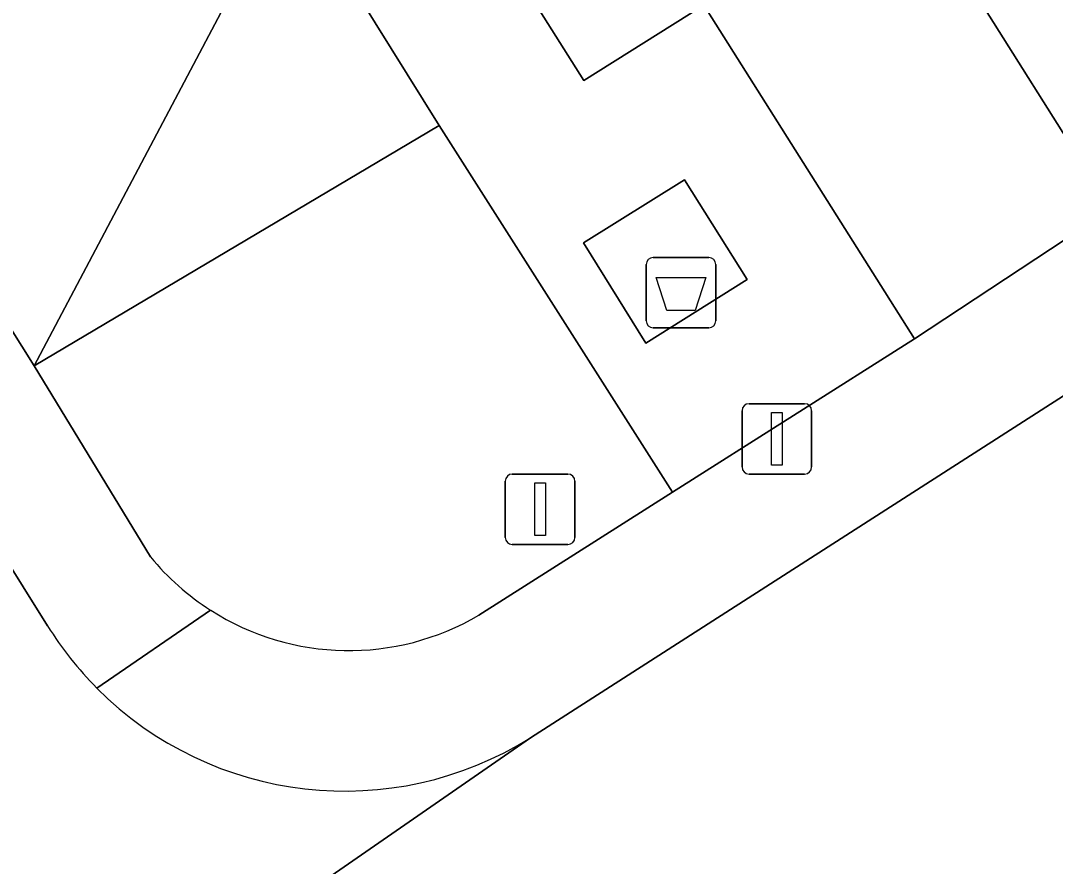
# Model space of a CAD drawing. Extents: x 159279 to 160377, y 384531 to 385888.
# Drawn here: x 159834.9 to 159849.61, y 385481.54 to 385493.57 of the extents above; entities that cross this region are included whole.
import ezdxf

# ---------------------------------------------------------------- set-up
doc = ezdxf.new("R2010")
doc.units = 0
for name, color, linetype in [('IMGEO_Afval_apart_plaats', 7, 'Continuous'), ('IMGEO_Groenvoorziening', 7, 'Continuous'), ('IMGEO_Lichtmast', 7, 'Continuous'), ('IMGEO_Parkeervlak_open', 7, 'Continuous'), ('IMGEO_Rijbaan_lokaal_open', 7, 'Continuous'), ('IMGEO_Voetpad_gesloten', 7, 'Continuous'), ('IMGEO_Voetpad_open', 7, 'Continuous')]:
    doc.layers.add(name, color=color, linetype=linetype)

msp = doc.modelspace()

# ---------------------------------------------------------------- linework, layer by layer
at = {"layer": 'IMGEO_Afval_apart_plaats'}
for p, q in [((159843.894, 385490.202), (159844.684, 385490.202)), ((159844.684, 385490.202), (159843.894, 385490.202)), ((159843.794, 385489.302), (159843.794, 385490.102)), ((159843.794, 385490.102), (159843.794, 385489.302)), ((159844.784, 385490.102), (159844.784, 385489.302)), ((159844.784, 385489.302), (159844.784, 385490.102)), ((159844.684, 385489.202), (159843.894, 385489.202)), ((159843.894, 385489.202), (159844.684, 385489.202))]:
    msp.add_line(p, q, dxfattribs=at)
msp.add_lwpolyline([(159843.937, 385489.916), (159844.641, 385489.916), (159844.492, 385489.446), (159844.086, 385489.446), (159843.937, 385489.916)], dxfattribs=at)
for centre, start, end in [((159843.894, 385490.102), 90, 180), ((159843.894, 385490.102), 90, 180), ((159844.684, 385490.102), 0, 90), ((159844.684, 385490.102), 360, 90), ((159843.894, 385489.302), 180, 270), ((159843.894, 385489.302), 180, 270), ((159844.684, 385489.302), 270, 0), ((159844.684, 385489.302), 270, 0)]:
    msp.add_arc(centre, 0.1, start, end, dxfattribs=at)
at = {"layer": 'IMGEO_Groenvoorziening'}
for points in [[(159834.147, 385497.346), (159836.412, 385496.145), (159835.785, 385494.959), (159837.84, 385493.854), (159835.092, 385488.659), (159840.851, 385492.078), (159812.202, 385538.048)], [(159840.851, 385492.078), (159835.092, 385488.659), (159836.749, 385485.944)], [(159841.416, 385485.116), (159844.168, 385486.864), (159840.851, 385492.078)]]:
    msp.add_lwpolyline(points, dxfattribs=at)
msp.add_lwpolyline([(159862.053, 385498.411), (159855.687, 385508.918), (159843.738, 385501.474), (159850.403, 385490.891)], close=True, dxfattribs=at)
for centre, radius, start, end in [((159839.547, 385488.236), 3.617, 219.3265, 237.4897), ((159839.567, 385488.257), 3.645, 237.4055, 300.491)]:
    msp.add_arc(centre, radius, start, end, dxfattribs=at)
at = {"layer": 'IMGEO_Lichtmast'}
for p, q in [((159845.256, 385488.123), (159846.046, 385488.123)), ((159846.046, 385488.123), (159845.256, 385488.123)), ((159845.156, 385487.223), (159845.156, 385488.023)), ((159845.156, 385488.023), (159845.156, 385487.223)), ((159846.146, 385488.023), (159846.146, 385487.223)), ((159846.146, 385487.223), (159846.146, 385488.023)), ((159841.791, 385486.222), (159841.791, 385487.022)), ((159841.791, 385487.022), (159841.791, 385486.222)), ((159841.891, 385487.122), (159842.681, 385487.122)), ((159842.681, 385487.122), (159841.891, 385487.122)), ((159842.781, 385487.022), (159842.781, 385486.222)), ((159842.781, 385486.222), (159842.781, 385487.022)), ((159846.046, 385487.123), (159845.256, 385487.123)), ((159845.256, 385487.123), (159846.046, 385487.123)), ((159842.681, 385486.122), (159841.891, 385486.122)), ((159841.891, 385486.122), (159842.681, 385486.122))]:
    msp.add_line(p, q, dxfattribs=at)
for points in [[(159845.576, 385487.998), (159845.726, 385487.998), (159845.726, 385487.248), (159845.576, 385487.248), (159845.576, 385487.998)], [(159842.211, 385486.997), (159842.361, 385486.997), (159842.361, 385486.247), (159842.211, 385486.247), (159842.211, 385486.997)]]:
    msp.add_lwpolyline(points, dxfattribs=at)
for centre, start, end in [((159845.256, 385488.023), 90, 180), ((159845.256, 385488.023), 90, 180), ((159846.046, 385488.023), 0, 90), ((159846.046, 385488.023), 360, 90), ((159845.256, 385487.223), 180, 270), ((159845.256, 385487.223), 180, 270), ((159846.046, 385487.223), 270, 0), ((159846.046, 385487.223), 270, 0), ((159841.891, 385487.022), 90, 180), ((159841.891, 385487.022), 90, 180), ((159842.681, 385487.022), 0, 90), ((159842.681, 385487.022), 360, 90), ((159841.891, 385486.222), 180, 270), ((159841.891, 385486.222), 180, 270), ((159842.681, 385486.222), 270, 0), ((159842.681, 385486.222), 270, 0)]:
    msp.add_arc(centre, 0.1, start, end, dxfattribs=at)
at = {"layer": 'IMGEO_Parkeervlak_open'}
msp.add_lwpolyline([(159828.464, 385499.234), (159835.092, 385488.659), (159837.84, 385493.854), (159835.785, 385494.959), (159836.412, 385496.145), (159834.147, 385497.346), (159834.844, 385498.654), (159832.592, 385499.861), (159833.289, 385501.171), (159830.395, 385502.728)], close=True, dxfattribs=at)
at = {"layer": 'IMGEO_Rijbaan_lokaal_open'}
for points in [[(159835.286, 385484.963), (159777.319, 385577.896), (159763.507, 385569.247), (159760.965, 385567.655), (159764.01, 385562.812), (159787.822, 385524.685), (159787.874, 385524.601), (159818.691, 385475.205), (159819.629, 385473.653), (159819.962, 385473.095)], [(159857.713, 385493.354), (159853.324, 385490.544), (159842.15, 385483.372), (159833.706, 385477.528), (159825.683, 385471.677), (159825.644, 385471.637), (159819.172, 385466.655), (159817.69, 385465.492), (159812.651, 385461.65), (159809.116, 385458.967), (159808.086, 385458.173), (159807.213, 385457.571), (159807.186, 385457.552), (159795.902, 385450.502), (159793.27, 385448.861), (159792.566, 385448.435)], [(159833.706, 385477.528), (159842.15, 385483.372)]]:
    msp.add_lwpolyline(points, dxfattribs=at)
msp.add_lwpolyline([(159862.053, 385498.411), (159865.518, 385500.648), (159862.879, 385505.031), (159858.486, 385512.329), (159857.661, 385513.679), (159855.088, 385512.08), (159849.182, 385508.397), (159847.853, 385510.528), (159841.644, 385506.638), (159836.253, 385503.261), (159842.91, 385492.718), (159844.614, 385493.79), (159847.606, 385489.047), (159850.403, 385490.891), (159843.738, 385501.474), (159855.687, 385508.918)], close=True, dxfattribs=at)
for centre, radius, start, end in [((159839.561, 385487.625), 5.036, 211.9098, 224.7754), ((159839.51, 385487.587), 4.973, 224.8732, 302.0588)]:
    msp.add_arc(centre, radius, start, end, dxfattribs=at)
at = {"layer": 'IMGEO_Voetpad_gesloten'}
msp.add_lwpolyline([(159845.229, 385489.887), (159844.337, 385491.305), (159842.901, 385490.41), (159843.791, 385488.985)], close=True, dxfattribs=at)
at = {"layer": 'IMGEO_Voetpad_open'}
for points in [[(159777.319, 385577.896), (159835.286, 385484.963)], [(159836.749, 385485.944), (159835.092, 385488.659), (159828.464, 385499.234), (159826.52, 385502.354), (159819.928, 385512.925), (159818.002, 385516.02), (159809.878, 385529.013), (159806.473, 385534.483), (159812.202, 385538.048), (159840.851, 385492.078), (159844.168, 385486.864), (159847.606, 385489.047), (159844.614, 385493.79), (159842.91, 385492.718), (159836.253, 385503.261), (159821.203, 385527.404), (159794.714, 385569.897), (159802.913, 385574.996)], [(159872.808, 385518.126), (159870.539, 385508.809), (159867.979, 385506.809), (159870.016, 385503.551), (159865.518, 385500.648), (159862.053, 385498.411), (159850.403, 385490.891), (159847.606, 385489.047), (159844.168, 385486.864), (159841.416, 385485.116)], [(159842.15, 385483.372), (159853.324, 385490.544), (159857.713, 385493.354)], [(159837.603, 385485.186), (159835.986, 385484.078)], [(159835.986, 385484.078), (159837.603, 385485.186)]]:
    msp.add_lwpolyline(points, dxfattribs=at)
msp.add_lwpolyline([(159845.229, 385489.887), (159843.791, 385488.985), (159842.901, 385490.41), (159844.337, 385491.305)], close=True, dxfattribs=at)
for centre, radius, start, end in [((159839.547, 385488.236), 3.617, 219.3265, 237.4897), ((159839.567, 385488.257), 3.645, 237.4055, 300.491), ((159839.561, 385487.625), 5.036, 211.9098, 224.7754), ((159839.51, 385487.587), 4.973, 224.8732, 302.0588)]:
    msp.add_arc(centre, radius, start, end, dxfattribs=at)

doc.saveas('drawing.dxf')
